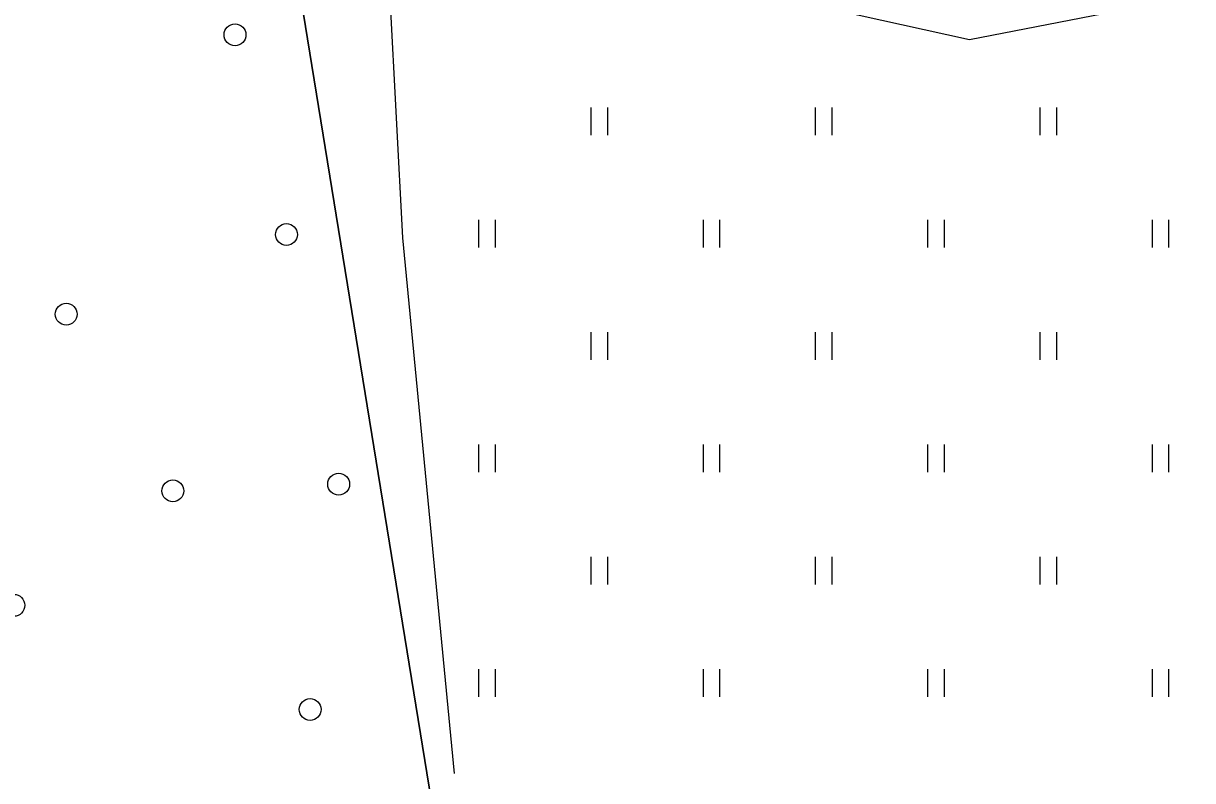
# Model space of a CAD drawing. Extents: x 532503 to 539665, y 6557663 to 6561526.
# Drawn here: x 535259.9 to 535362.6, y 6559424.7 to 6559491.2 of the extents above; entities that cross this region are included whole.
import ezdxf

# ---------------------------------------------------------------- set-up
doc = ezdxf.new("R2010")
doc.units = 0
doc.layers.add('HALJASTUS', color=7, linetype='Continuous')
doc.layers.add('kataster', color=7, linetype='Continuous')

# ---------------------------------------------------------------- blocks, each defined once
blk = doc.blocks.new('LONOOR')
at = {"layer": 'HALJASTUS'}
blk.add_circle((0, 0), 0.6, dxfattribs=at)

msp = doc.modelspace()

# ---------------------------------------------------------------- linework, layer by layer
at = {"layer": 'HALJASTUS'}
for p, q in [((535309.77, 6559481.41), (535309.77, 6559483.85)), ((535311.23, 6559481.41), (535311.23, 6559483.85)), ((535329.5, 6559481.41), (535329.5, 6559483.85)), ((535330.96, 6559481.41), (535330.96, 6559483.85)), ((535349.23, 6559481.41), (535349.23, 6559483.85)), ((535350.69, 6559481.41), (535350.69, 6559483.85)), ((535299.91, 6559471.55), (535299.91, 6559473.98)), ((535301.36, 6559471.55), (535301.36, 6559473.98)), ((535319.64, 6559471.55), (535319.64, 6559473.98)), ((535321.09, 6559471.55), (535321.09, 6559473.98)), ((535339.37, 6559471.55), (535339.37, 6559473.98)), ((535340.82, 6559471.55), (535340.82, 6559473.98)), ((535359.1, 6559471.55), (535359.1, 6559473.98)), ((535360.55, 6559471.55), (535360.55, 6559473.98)), ((535309.77, 6559461.68), (535309.77, 6559464.12)), ((535311.23, 6559461.68), (535311.23, 6559464.12)), ((535329.5, 6559461.68), (535329.5, 6559464.12)), ((535330.96, 6559461.68), (535330.96, 6559464.12)), ((535349.23, 6559461.68), (535349.23, 6559464.12)), ((535350.69, 6559461.68), (535350.69, 6559464.12)), ((535299.91, 6559451.82), (535299.91, 6559454.25)), ((535301.36, 6559451.82), (535301.36, 6559454.25)), ((535319.64, 6559451.82), (535319.64, 6559454.25)), ((535321.09, 6559451.82), (535321.09, 6559454.25)), ((535339.37, 6559451.82), (535339.37, 6559454.25)), ((535340.82, 6559451.82), (535340.82, 6559454.25)), ((535359.1, 6559451.82), (535359.1, 6559454.25)), ((535360.55, 6559451.82), (535360.55, 6559454.25)), ((535309.77, 6559441.95), (535309.77, 6559444.39)), ((535311.23, 6559441.95), (535311.23, 6559444.39)), ((535329.5, 6559441.95), (535329.5, 6559444.39)), ((535330.96, 6559441.95), (535330.96, 6559444.39)), ((535349.23, 6559441.95), (535349.23, 6559444.39)), ((535350.69, 6559441.95), (535350.69, 6559444.39)), ((535299.91, 6559432.08), (535299.91, 6559434.52)), ((535301.36, 6559432.08), (535301.36, 6559434.52)), ((535319.64, 6559432.08), (535319.64, 6559434.52)), ((535321.09, 6559432.08), (535321.09, 6559434.52)), ((535339.37, 6559432.08), (535339.37, 6559434.52)), ((535340.82, 6559432.08), (535340.82, 6559434.52)), ((535359.1, 6559432.08), (535359.1, 6559434.52)), ((535360.55, 6559432.08), (535360.55, 6559434.52))]:
    msp.add_line(p, q, dxfattribs=at)
msp.add_lwpolyline([(535297.77, 6559425.33), (535293.24, 6559472.39), (535292.11, 6559493.51), (535294.2, 6559495.48), (535329.34, 6559492.85), (535343.03, 6559489.84), (535371.41, 6559495.35), (535400.29, 6559496.52), (535423.66, 6559492.85), (535443.19, 6559482.99), (535457.25, 6559472.55), (535466.27, 6559470.72), (535474.78, 6559472.89), (535489.81, 6559480.24), (535512.34, 6559484.75), (535525.54, 6559485.65)], dxfattribs=at)
at = {"layer": 'kataster'}
for points in [[(534969.93, 6559494.75), (535104.64, 6559499.79), (535276.49, 6559541.25), (535318.85, 6559280.76), (535338.01, 6559156.08), (535319.42, 6559157.12), (535277.91, 6559164.57), (535224.85, 6559174.15), (535170.96, 6559181.67), (535149.92, 6559184.62), (535125.2, 6559187.34), (535093.5, 6559192.16), (535054.28, 6559206.76)], [(535276.49, 6559541.25), (535548.62, 6559501.66), (535550.5, 6559476.8), (535550.75, 6559439.7), (535556.1, 6559391), (535571.15, 6559343.15), (535576.2, 6559317.65), (535584.3, 6559293.5), (535605.6, 6559242.75), (535617.25, 6559223.1), (535609.75, 6559220.15), (535573.85, 6559205.3), (535547.45, 6559197.5), (535476, 6559183.4), (535417.7, 6559171.6), (535375.95, 6559160.8), (535349.75, 6559155.9), (535338.01, 6559156.08), (535318.85, 6559280.76)]]:
    msp.add_lwpolyline(points, close=True, dxfattribs=at)

# ---------------------------------------------------------------- block references
at = {"layer": 'HALJASTUS', "xscale": 1.6, "yscale": 1.6000000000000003}
for p in [(535278.48, 6559490.24), (535283, 6559472.69), (535263.65, 6559465.69), (535273.02, 6559450.17), (535287.59, 6559450.76), (535259.05, 6559440.12), (535285.08, 6559430.97)]:
    msp.add_blockref('LONOOR', p, dxfattribs=at)

doc.saveas('drawing.dxf')
